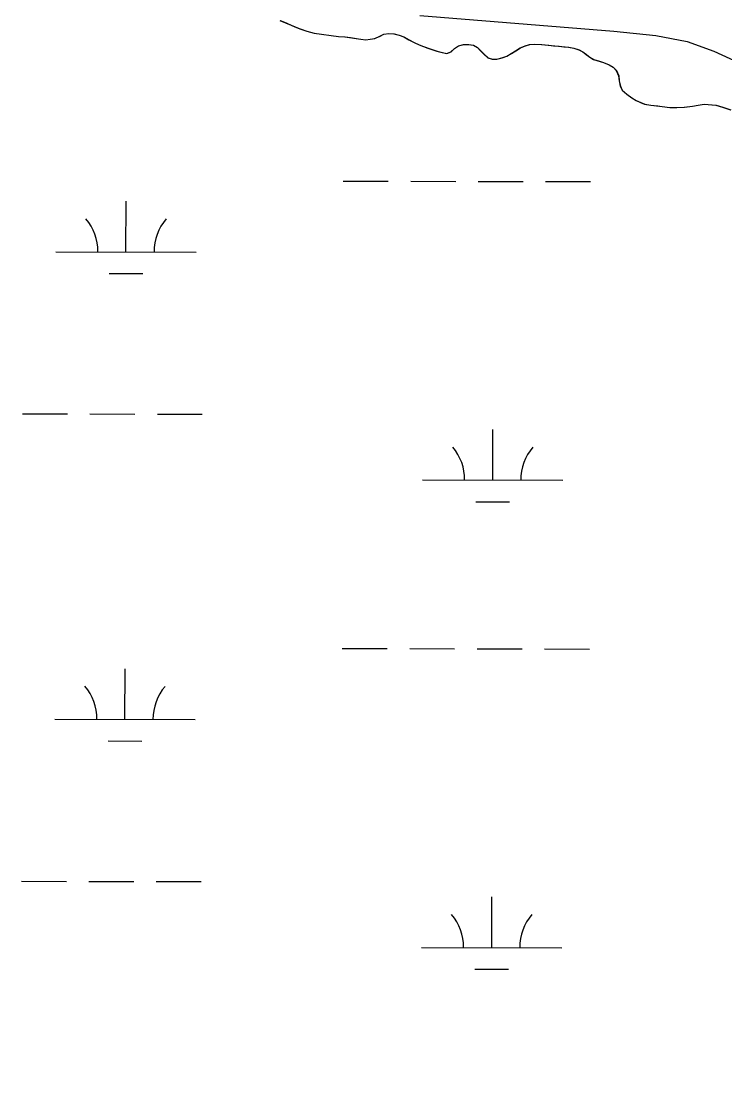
# Model space of a CAD drawing. Extents: x 3180038 to 3217926, y 922069 to 947485.
# Drawn here: x 3209873 to 3210374, y 936961 to 937723 of the extents above; entities that cross this region are included whole.
import ezdxf

# ---------------------------------------------------------------- set-up
doc = ezdxf.new("R2010")
doc.units = 0
for name, color, linetype in [('V-ROAD-CNTR', 7, 'Continuous'), ('V-SITE-VEGE', 7, 'Continuous'), ('V-TOPO-SHOR', 7, 'Continuous'), ('V-WETL-SWMP', 7, 'Continuous')]:
    doc.layers.add(name, color=color, linetype=linetype)

msp = doc.modelspace()

# ---------------------------------------------------------------- linework, layer by layer
at = {"layer": 'V-ROAD-CNTR'}
msp.add_lwpolyline([(3210156.56, 937727.43), (3210294.6, 937716.47), (3210324.56, 937713.39), (3210346.79, 937709.03), (3210365.96, 937702.17), (3210581.14, 937603.49), (3210596.22, 937593.92), (3210611.86, 937579.16), (3210636.28, 937550.41), (3210653.6, 937526.84), (3210666.55, 937497.7), (3210676.97, 937463.68), (3210685.09, 937422.4), (3210686.45, 937401.96), (3210685.84, 937376.89), (3210682.79, 937354.91), (3210678.13, 937328.02), (3210667.71, 937284.6), (3210658.91, 937253.47), (3210606.55, 937095.13), (3210525.95, 936888.88)], dxfattribs=at)
at = {"layer": 'V-SITE-VEGE'}
for p, q in [((3210057.03, 937724.06), (3210071.94, 937717.71)), ((3210071.94, 937717.71), (3210076.09, 937716.32)), ((3210076.09, 937716.32), (3210081.27, 937715.07)), ((3210081.27, 937715.07), (3210098.61, 937712.62)), ((3210098.61, 937712.62), (3210103.27, 937712.4)), ((3210103.27, 937712.4), (3210114.52, 937710.67)), ((3210114.52, 937710.67), (3210118.15, 937710.31)), ((3210118.15, 937710.31), (3210121.25, 937710.59)), ((3210121.25, 937710.59), (3210124.34, 937711.26)), ((3210124.34, 937711.26), (3210127.95, 937712.71)), ((3210127.95, 937712.71), (3210130.91, 937714.16)), ((3210130.91, 937714.16), (3210134.53, 937714.83)), ((3210134.53, 937714.83), (3210138.15, 937714.6)), ((3210138.15, 937714.6), (3210141.78, 937713.6)), ((3210141.78, 937713.6), (3210145.15, 937712.33)), ((3210145.15, 937712.33), (3210148.78, 937710.29)), ((3210148.78, 937710.29), (3210152.54, 937708.38)), ((3210152.54, 937708.38), (3210156.04, 937706.73)), ((3210156.04, 937706.73), (3210159.16, 937705.46)), ((3210159.16, 937705.46), (3210168.75, 937702.17)), ((3210178.71, 937701.73), (3210181.28, 937704.08)), ((3210181.28, 937704.08), (3210184.11, 937706.04)), ((3210184.11, 937706.04), (3210187.72, 937706.97)), ((3210187.72, 937706.97), (3210191.33, 937707)), ((3210191.33, 937707), (3210194.57, 937706.38)), ((3210194.57, 937706.38), (3210197.56, 937704.85)), ((3210197.56, 937704.85), (3210202.25, 937699.98)), ((3210224.72, 937702.48), (3210228.06, 937704.44)), ((3210228.06, 937704.44), (3210231.67, 937706.02)), ((3210231.67, 937706.02), (3210234.77, 937706.95)), ((3210234.77, 937706.95), (3210238.13, 937707.11)), ((3210238.13, 937707.11), (3210243.3, 937706.89)), ((3210243.3, 937706.89), (3210262.45, 937704.97)), ((3210262.45, 937704.97), (3210266.2, 937704.22)), ((3210266.2, 937704.22), (3210269.83, 937703.09)), ((3210269.83, 937703.09), (3210272.55, 937701.69)), ((3210168.75, 937702.17), (3210172.51, 937701.17)), ((3210172.51, 937701.17), (3210175.75, 937700.55)), ((3210175.75, 937700.55), (3210178.71, 937701.73)), ((3210202.25, 937699.98), (3210205.11, 937697.42)), ((3210205.11, 937697.42), (3210208.09, 937696.4)), ((3210208.09, 937696.4), (3210211.32, 937696.56)), ((3210211.32, 937696.56), (3210215.07, 937697.36)), ((3210215.07, 937697.36), (3210218.42, 937698.55)), ((3210218.42, 937698.55), (3210221.64, 937700.39)), ((3210221.64, 937700.39), (3210224.72, 937702.48)), ((3210272.55, 937701.69), (3210277.5, 937697.98)), ((3210277.5, 937697.98), (3210280.22, 937696.32)), ((3210280.22, 937696.32), (3210287.22, 937694.05)), ((3210287.22, 937694.05), (3210291.37, 937692.53)), ((3210291.37, 937692.53), (3210294.1, 937690.87)), ((3210294.1, 937690.87), (3210296.44, 937688.43)), ((3210296.44, 937688.43), (3210298.02, 937684.69)), ((3210298.02, 937684.69), (3210298.44, 937681.08)), ((3210298.44, 937681.08), (3210299.24, 937677.21)), ((3210299.24, 937677.21), (3210300.56, 937674.37)), ((3210300.56, 937674.37), (3210303.94, 937671.55)), ((3210303.94, 937671.55), (3210307.45, 937668.87)), ((3210307.45, 937668.87), (3210310.57, 937666.95)), ((3210310.57, 937666.95), (3210313.68, 937665.56)), ((3210313.68, 937665.56), (3210316.53, 937664.54)), ((3210316.53, 937664.54), (3210320.93, 937663.8)), ((3210320.93, 937663.8), (3210329.09, 937662.7)), ((3210329.09, 937662.7), (3210334.52, 937662.1)), ((3210334.52, 937662.1), (3210339.3, 937662)), ((3210339.3, 937662), (3210344.86, 937662.31)), ((3210344.86, 937662.31), (3210350.67, 937663)), ((3210350.67, 937663), (3210354.67, 937663.8)), ((3210354.67, 937663.8), (3210358.93, 937664.48)), ((3210358.93, 937664.48), (3210367.34, 937663.77)), ((3210367.34, 937663.77), (3210372.13, 937662.39)), ((3210372.13, 937662.39), (3210377.83, 937660.36))]:
    msp.add_line(p, q, dxfattribs=at)
at = {"layer": 'V-TOPO-SHOR'}
msp.add_lwpolyline([(3210057.03, 937724.06), (3210061.31, 937722.28), (3210065.46, 937720.5), (3210068.7, 937719.11), (3210071.94, 937717.71), (3210076.09, 937716.32), (3210081.27, 937715.07), (3210098.61, 937712.62), (3210103.26, 937712.4), (3210107.02, 937711.78), (3210111.42, 937711.17), (3210114.52, 937710.67), (3210118.15, 937710.31), (3210121.25, 937710.59), (3210124.34, 937711.26), (3210127.95, 937712.71), (3210130.91, 937714.16), (3210134.53, 937714.83), (3210138.15, 937714.6), (3210141.78, 937713.6), (3210145.15, 937712.33), (3210148.78, 937710.29), (3210152.54, 937708.38), (3210156.05, 937706.73), (3210159.16, 937705.46), (3210162.4, 937704.32), (3210168.75, 937702.17), (3210172.51, 937701.17), (3210175.75, 937700.55), (3210178.71, 937701.74), (3210181.28, 937704.08), (3210184.11, 937706.04), (3210187.72, 937706.97), (3210191.33, 937707), (3210194.57, 937706.38), (3210197.56, 937704.85), (3210199.64, 937702.67), (3210202.25, 937699.98), (3210205.11, 937697.42), (3210208.09, 937696.4), (3210211.32, 937696.56), (3210215.07, 937697.36), (3210218.42, 937698.55), (3210221.64, 937700.39), (3210224.72, 937702.48), (3210228.06, 937704.44), (3210231.67, 937706.02), (3210234.77, 937706.95), (3210238.13, 937707.11), (3210243.3, 937706.89), (3210248.22, 937706.41), (3210251.84, 937706.05), (3210255.72, 937705.69), (3210259.21, 937705.33), (3210262.45, 937704.97), (3210266.2, 937704.22), (3210269.83, 937703.09), (3210272.55, 937701.69), (3210275.02, 937699.9), (3210277.5, 937697.98), (3210280.22, 937696.32), (3210283.59, 937695.18), (3210287.22, 937694.05), (3210291.37, 937692.53), (3210294.1, 937690.87), (3210296.44, 937688.43), (3210298.02, 937684.69), (3210298.44, 937681.08), (3210299.24, 937677.21), (3210300.56, 937674.37), (3210303.94, 937671.55), (3210307.45, 937668.87), (3210310.57, 937666.95), (3210313.68, 937665.56), (3210316.53, 937664.54), (3210320.93, 937663.8), (3210325.85, 937663.19), (3210329.09, 937662.7), (3210334.52, 937662.1), (3210339.3, 937662), (3210344.86, 937662.31), (3210350.67, 937663), (3210354.67, 937663.8), (3210358.93, 937664.48), (3210367.34, 937663.77), (3210372.13, 937662.39), (3210377.83, 937660.36)], dxfattribs=at)
at = {"layer": 'V-WETL-SWMP'}
for p, q in [((3210102.12, 937609.69), (3210134.12, 937609.61)), ((3210150.12, 937609.58), (3210182.12, 937609.51)), ((3210198.12, 937609.47), (3210230.12, 937609.4)), ((3210246.12, 937609.36), (3210278.12, 937609.29)), ((3209947.42, 937559.29), (3209947.5, 937595.29)), ((3209897.42, 937559.41), (3209997.42, 937559.18)), ((3209935.38, 937543.89), (3209959.38, 937543.83)), ((3209873.75, 937444.03), (3209905.75, 937443.95)), ((3209921.75, 937443.92), (3209953.75, 937443.85)), ((3209969.75, 937443.81), (3210001.75, 937443.74)), ((3210208.49, 937396.84), (3210208.57, 937432.84)), ((3210158.49, 937396.95), (3210258.49, 937396.73)), ((3210196.45, 937381.44), (3210220.45, 937381.38)), ((3210101.38, 937277.01), (3210133.37, 937276.94)), ((3210149.37, 937276.9), (3210181.37, 937276.83)), ((3210197.37, 937276.8), (3210229.37, 937276.72)), ((3210245.37, 937276.69), (3210277.37, 937276.62)), ((3209946.67, 937226.62), (3209946.75, 937262.62)), ((3209896.67, 937226.73), (3209996.67, 937226.51)), ((3209934.64, 937211.21), (3209958.64, 937211.16)), ((3209873, 937111.35), (3209905, 937111.28)), ((3209921, 937111.24), (3209953, 937111.17)), ((3209969, 937111.14), (3210001, 937111.06)), ((3210207.74, 937064.17), (3210207.82, 937100.17)), ((3210157.74, 937064.28), (3210257.74, 937064.05)), ((3210195.71, 937048.76), (3210219.71, 937048.71))]:
    msp.add_line(p, q, dxfattribs=at)
for points in [[(3210057.14, 937724.06), (3210061.42, 937722.28), (3210065.57, 937720.5), (3210068.82, 937719.11), (3210072.06, 937717.71), (3210076.2, 937716.32), (3210081.39, 937715.07), (3210098.73, 937712.62), (3210103.38, 937712.4), (3210107.13, 937711.78), (3210111.53, 937711.17), (3210114.64, 937710.67), (3210118.26, 937710.31), (3210121.36, 937710.6), (3210124.46, 937711.27), (3210128.07, 937712.72), (3210131.03, 937714.16), (3210134.64, 937714.84), (3210138.26, 937714.61), (3210141.89, 937713.6), (3210145.26, 937712.33), (3210148.9, 937710.29), (3210152.66, 937708.38), (3210156.16, 937706.73), (3210159.28, 937705.46), (3210162.52, 937704.32), (3210168.87, 937702.18), (3210172.62, 937701.17), (3210175.86, 937700.55), (3210178.82, 937701.74), (3210181.39, 937704.08), (3210184.22, 937706.04), (3210187.83, 937706.98), (3210191.45, 937707), (3210194.69, 937706.38), (3210197.67, 937704.85), (3210199.76, 937702.67), (3210202.36, 937699.98), (3210205.23, 937697.42), (3210208.21, 937696.41), (3210211.44, 937696.56), (3210215.18, 937697.36), (3210218.53, 937698.55), (3210221.75, 937700.39), (3210224.84, 937702.48), (3210228.18, 937704.45), (3210231.79, 937706.02), (3210234.88, 937706.95)], [(3210234.88, 937706.95), (3210238.24, 937707.11), (3210243.42, 937706.89), (3210248.33, 937706.41), (3210251.95, 937706.05), (3210255.83, 937705.69), (3210259.33, 937705.33), (3210262.56, 937704.97), (3210266.32, 937704.22), (3210269.94, 937703.09), (3210272.67, 937701.69), (3210275.14, 937699.9), (3210277.61, 937697.98), (3210280.34, 937696.32), (3210283.71, 937695.18), (3210287.34, 937694.05), (3210291.48, 937692.53), (3210294.21, 937690.87), (3210296.56, 937688.43), (3210298.14, 937684.69), (3210298.55, 937681.08), (3210299.36, 937677.21), (3210300.67, 937674.37), (3210304.06, 937671.56), (3210307.57, 937668.87), (3210310.68, 937666.95), (3210313.8, 937665.56), (3210316.65, 937664.54), (3210321.05, 937663.8), (3210325.97, 937663.19), (3210329.2, 937662.7), (3210334.64, 937662.1), (3210339.42, 937662.01), (3210344.97, 937662.31), (3210350.79, 937663), (3210354.79, 937663.81), (3210359.05, 937664.48), (3210367.46, 937663.77), (3210372.25, 937662.39), (3210377.95, 937660.37)]]:
    msp.add_lwpolyline(points, dxfattribs=at)
for centre, start, end in [((3209892.18, 937559.89), 359.09901, 40.64267), ((3210002.66, 937559.64), 139.09901, 180.64267), ((3210153.25, 937397.44), 359.09901, 40.64267), ((3210263.73, 937397.19), 139.09901, 180.64267), ((3209891.43, 937227.22), 359.09901, 40.64267), ((3210001.91, 937226.97), 139.09901, 180.64267), ((3210152.5, 937064.77), 359.09901, 40.64267), ((3210262.98, 937064.52), 139.09901, 180.64267)]:
    msp.add_arc(centre, 35.25, start, end, dxfattribs=at)

doc.saveas('drawing.dxf')
